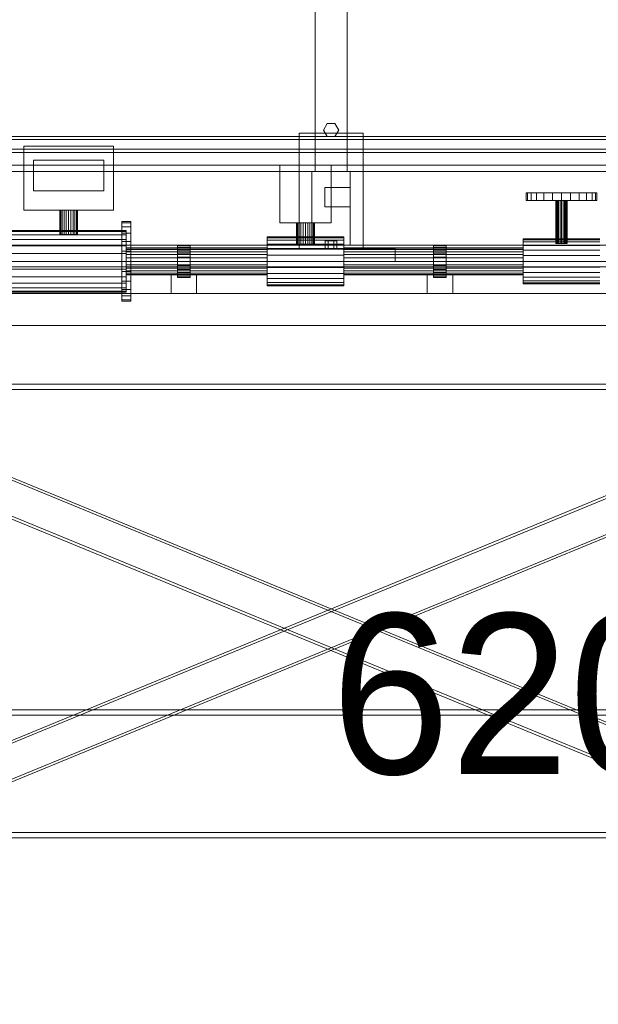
# Model space of a CAD drawing. Header units: millimetres. Extents: x -2233 to 65662, y -50530 to 6847.
# Tile 569 of 656: x 12422 to 13326, y -60 to 1477. Entities that reach past the tile are written whole.
import ezdxf

# ---------------------------------------------------------------- set-up
doc = ezdxf.new("R2010")
doc.units = ezdxf.units.MM
for name, color, linetype, lineweight in [('COTAS_O', 1, 'Continuous', 0), ('COTAS_P', 1, 'Continuous', 0), ('lateral_mezcladora', 7, 'Continuous', 0)]:
    doc.layers.add(name, color=color, linetype=linetype, lineweight=lineweight)
doc.dimstyles.new('R19_100', dxfattribs={"dimtxt": 250, "dimasz": 150, "dimexe": 150, "dimexo": 80, "dimgap": 100, "dimtad": 1, "dimtih": 1, "dimtoh": 1, "dimdsep": 46, "dimcen": 0.09, "dimadec": 0, "dimazin": 0, "dimtfac": 1, "dimtdec": 4, "dimtofl": 0, "dimtmove": 0, "dimatfit": 3, "dimfxl": 1, "dimtolj": 1, "dimtzin": 0, "dimarcsym": 0})

# ---------------------------------------------------------------- blocks, each defined once
blk = doc.blocks.new('DIM_R32_20')
at = {"layer": 'COTAS_O'}
for p, q in [((9808.4, 1100), (9808.4, 200)), ((16008.4, 1100), (16008.4, 200)), ((9808.4, 200), (9958.4, 245)), ((16008.4, 200), (15858.4, 245)), ((9808.4, 200), (16008.4, 200)), ((9808.4, 200), (9958.4, 155)), ((16008.4, 200), (15858.4, 155))]:
    blk.add_line(p, q, dxfattribs=at)
blk.add_text('6200 O', height=250, dxfattribs=at).set_placement((12908.4, 300))
blk = doc.blocks.new('DIM_R32_26')
at = {"layer": 'COTAS_P'}
for p, q in [((112.7, 0), (112.7, -2500)), ((65298.1, 0), (65298.1, -2500)), ((112.7, -2500), (262.7, -2455)), ((65298.1, -2500), (65148.1, -2455)), ((112.7, -2500), (65298.1, -2500)), ((112.7, -2500), (262.7, -2545)), ((65298.1, -2500), (65148.1, -2545))]:
    blk.add_line(p, q, dxfattribs=at)
blk.add_text('65185.39 P', height=250, dxfattribs=at).set_placement((32705.4, -2400))

msp = doc.modelspace()

# ---------------------------------------------------------------- linework, layer by layer
at = {"layer": 'lateral_mezcladora'}
for p, q in [((12883.381, 2270), (12883.381, 1240)), ((12933.381, 1240), (12933.381, 2270)), ((12896.381, 1305), (12902.381, 1315.392)), ((12902.381, 1315.392), (12914.381, 1315.392)), ((12914.381, 1315.392), (12920.381, 1305)), ((9808.381, 1295), (16008.381, 1295)), ((12858.381, 1300), (12958.381, 1300)), ((12858.381, 1300), (12858.381, 1120)), ((12902.381, 1294.608), (12896.381, 1305)), ((12914.381, 1294.608), (12902.381, 1294.608)), ((12920.381, 1305), (12914.381, 1294.608)), ((12958.381, 1120), (12958.381, 1300)), ((9833.381, 1290), (15408.381, 1290)), ((12428.381, 1280), (12568.381, 1280)), ((12428.381, 1280), (12428.381, 1180)), ((12568.381, 1180), (12568.381, 1280)), ((9808.381, 1275), (16008.381, 1275)), ((9833.381, 1270), (15408.381, 1270)), ((9808.381, 1250), (16008.381, 1250)), ((12443.381, 1258), (12553.381, 1258)), ((12443.381, 1258), (12443.381, 1210)), ((12553.381, 1210), (12553.381, 1258)), ((12828.381, 1250), (12908.381, 1250)), ((12828.381, 1250), (12828.381, 1160)), ((12908.381, 1160), (12908.381, 1250)), ((9808.381, 1240), (16008.381, 1240)), ((12878.381, 1240), (12938.381, 1240)), ((12878.381, 1240), (12878.381, 1125)), ((12883.381, 1240), (12933.381, 1240)), ((12938.381, 1125), (12938.381, 1240)), ((12898.381, 1215), (12938.381, 1215)), ((12898.381, 1215), (12898.381, 1185)), ((12938.381, 1185), (12938.381, 1215)), ((12443.381, 1210), (12553.381, 1210)), ((13213.381, 1207), (13215.256, 1207)), ((13213.381, 1207), (13213.381, 1195)), ((13215.256, 1207), (13220.75, 1207)), ((13215.256, 1195), (13215.256, 1207)), ((13220.75, 1207), (13229.491, 1207)), ((13220.75, 1195), (13220.75, 1207)), ((13229.491, 1207), (13240.881, 1207)), ((13229.491, 1195), (13229.491, 1207)), ((13240.881, 1207), (13254.146, 1207)), ((13240.881, 1195), (13240.881, 1207)), ((13254.146, 1207), (13268.381, 1207)), ((13254.146, 1195), (13254.146, 1207)), ((13268.381, 1207), (13282.617, 1207)), ((13268.381, 1195), (13268.381, 1207)), ((13282.617, 1207), (13295.881, 1207)), ((13282.617, 1195), (13282.617, 1207)), ((13295.881, 1207), (13307.272, 1207)), ((13295.881, 1195), (13295.881, 1207)), ((13307.272, 1207), (13316.013, 1207)), ((13307.272, 1195), (13307.272, 1207)), ((13316.013, 1207), (13321.507, 1207)), ((13316.013, 1195), (13316.013, 1207)), ((13321.507, 1207), (13323.381, 1207)), ((13321.507, 1195), (13321.507, 1207)), ((13323.381, 1195), (13323.381, 1207)), ((12898.381, 1185), (12938.381, 1185)), ((13215.256, 1195), (13213.381, 1195)), ((13215.256, 1195), (13220.75, 1195)), ((13220.75, 1195), (13229.491, 1195)), ((13229.491, 1195), (13240.881, 1195)), ((13240.881, 1195), (13254.146, 1195)), ((13254.146, 1195), (13268.381, 1195)), ((13259.381, 1195), (13259.688, 1195)), ((13259.381, 1195), (13259.381, 1128)), ((13259.688, 1195), (13260.587, 1195)), ((13259.688, 1128), (13259.688, 1195)), ((13260.587, 1195), (13262.018, 1195)), ((13260.587, 1128), (13260.587, 1195)), ((13262.018, 1195), (13263.881, 1195)), ((13262.018, 1128), (13262.018, 1195)), ((13263.881, 1195), (13266.052, 1195)), ((13263.881, 1128), (13263.881, 1195)), ((13266.052, 1195), (13268.381, 1195)), ((13266.052, 1128), (13266.052, 1195)), ((13268.381, 1195), (13270.711, 1195)), ((13268.381, 1128), (13268.381, 1195)), ((13268.381, 1195), (13282.617, 1195)), ((13270.711, 1195), (13272.881, 1195)), ((13270.711, 1128), (13270.711, 1195)), ((13272.881, 1195), (13274.745, 1195)), ((13272.881, 1128), (13272.881, 1195)), ((13274.745, 1195), (13276.176, 1195)), ((13274.745, 1128), (13274.745, 1195)), ((13276.176, 1195), (13277.075, 1195)), ((13276.176, 1128), (13276.176, 1195)), ((13277.075, 1195), (13277.381, 1195)), ((13277.075, 1128), (13277.075, 1195)), ((13277.381, 1128), (13277.381, 1195)), ((13282.617, 1195), (13295.881, 1195)), ((13295.881, 1195), (13307.272, 1195)), ((13307.272, 1195), (13316.013, 1195)), ((13316.013, 1195), (13321.507, 1195)), ((13321.507, 1195), (13323.381, 1195)), ((12428.381, 1180), (12568.381, 1180)), ((12484.381, 1180), (12484.859, 1180)), ((12484.381, 1180), (12484.381, 1142)), ((12484.859, 1180), (12486.257, 1180)), ((12484.859, 1142), (12484.859, 1180)), ((12486.257, 1180), (12488.482, 1180)), ((12486.257, 1142), (12486.257, 1180)), ((12488.482, 1180), (12491.381, 1180)), ((12488.482, 1142), (12488.482, 1180)), ((12491.381, 1180), (12494.758, 1180)), ((12491.381, 1142), (12491.381, 1180)), ((12494.758, 1180), (12498.381, 1180)), ((12494.758, 1142), (12494.758, 1180)), ((12498.381, 1180), (12502.005, 1180)), ((12498.381, 1142), (12498.381, 1180)), ((12502.005, 1180), (12505.381, 1180)), ((12502.005, 1142), (12502.005, 1180)), ((12505.381, 1180), (12508.281, 1180)), ((12505.381, 1142), (12505.381, 1180)), ((12508.281, 1180), (12510.506, 1180)), ((12508.281, 1142), (12508.281, 1180)), ((12510.506, 1180), (12511.904, 1180)), ((12510.506, 1142), (12510.506, 1180)), ((12511.904, 1180), (12512.381, 1180)), ((12511.904, 1142), (12511.904, 1180)), ((12512.381, 1142), (12512.381, 1180)), ((12581.381, 1159.887), (12581.381, 1162)), ((12581.381, 1162), (12595.381, 1162)), ((12581.381, 1153.694), (12581.381, 1159.887)), ((12581.381, 1159.887), (12595.381, 1159.887)), ((12581.381, 1143.841), (12581.381, 1153.694)), ((12581.381, 1153.694), (12595.381, 1153.694)), ((12595.381, 1159.887), (12595.381, 1162)), ((12595.381, 1153.694), (12595.381, 1159.887)), ((12595.381, 1143.841), (12595.381, 1153.694)), ((12828.381, 1160), (12908.381, 1160)), ((12854.381, 1160), (12854.859, 1160)), ((12854.381, 1160), (12854.381, 1125)), ((12854.859, 1160), (12856.257, 1160)), ((12854.859, 1125), (12854.859, 1160)), ((12856.257, 1160), (12858.482, 1160)), ((12856.257, 1125), (12856.257, 1160)), ((12858.482, 1160), (12861.381, 1160)), ((12858.482, 1125), (12858.482, 1160)), ((12861.381, 1160), (12864.758, 1160)), ((12861.381, 1125), (12861.381, 1160)), ((12864.758, 1160), (12868.381, 1160)), ((12864.758, 1125), (12864.758, 1160)), ((12868.381, 1160), (12872.005, 1160)), ((12868.381, 1125), (12868.381, 1160)), ((12872.005, 1160), (12875.381, 1160)), ((12872.005, 1125), (12872.005, 1160)), ((12875.381, 1160), (12878.281, 1160)), ((12875.381, 1125), (12875.381, 1160)), ((12878.281, 1160), (12880.506, 1160)), ((12878.281, 1125), (12878.281, 1160)), ((12880.506, 1160), (12881.904, 1160)), ((12880.506, 1125), (12880.506, 1160)), ((12881.904, 1160), (12882.381, 1160)), ((12881.904, 1125), (12881.904, 1160)), ((12882.381, 1125), (12882.381, 1160)), ((12408.381, 1148), (12588.381, 1148)), ((12408.381, 1146.364), (12588.381, 1146.364)), ((12408.381, 1141.569), (12588.381, 1141.569)), ((12484.859, 1142), (12484.381, 1142)), ((12484.859, 1142), (12486.257, 1142)), ((12486.257, 1142), (12488.482, 1142)), ((12488.482, 1142), (12491.381, 1142)), ((12491.381, 1142), (12494.758, 1142)), ((12494.758, 1142), (12498.381, 1142)), ((12498.381, 1142), (12502.005, 1142)), ((12502.005, 1142), (12505.381, 1142)), ((12505.381, 1142), (12508.281, 1142)), ((12508.281, 1142), (12510.506, 1142)), ((12510.506, 1142), (12511.904, 1142)), ((12511.904, 1142), (12512.381, 1142)), ((12581.381, 1131), (12581.381, 1143.841)), ((12581.381, 1143.841), (12595.381, 1143.841)), ((12588.381, 1146.364), (12588.381, 1148)), ((12588.381, 1141.569), (12588.381, 1146.364)), ((12588.381, 1133.941), (12588.381, 1141.569)), ((12595.381, 1131), (12595.381, 1143.841)), ((12808.381, 1136.705), (12808.381, 1138)), ((12808.381, 1138), (12928.381, 1138)), ((12928.381, 1136.705), (12928.381, 1138)), ((9808.381, 1125), (16008.381, 1125)), ((12408.381, 1133.941), (12588.381, 1133.941)), ((12408.381, 1124), (12588.381, 1124)), ((12581.381, 1116.047), (12581.381, 1131)), ((12581.381, 1131), (12595.381, 1131)), ((12588.381, 1124), (12588.381, 1133.941)), ((12588.381, 1112.423), (12588.381, 1124)), ((12595.381, 1116.047), (12595.381, 1131)), ((12668.381, 1124.148), (12668.381, 1125)), ((12668.381, 1125), (12688.381, 1125)), ((12668.381, 1121.651), (12668.381, 1124.148)), ((12668.381, 1124.148), (12688.381, 1124.148)), ((12688.381, 1124.148), (12688.381, 1125)), ((12688.381, 1121.651), (12688.381, 1124.148)), ((12808.381, 1132.909), (12808.381, 1136.705)), ((12808.381, 1136.705), (12928.381, 1136.705)), ((12808.381, 1126.87), (12808.381, 1132.909)), ((12808.381, 1132.909), (12928.381, 1132.909)), ((12808.381, 1119), (12808.381, 1126.87)), ((12808.381, 1126.87), (12928.381, 1126.87)), ((12854.859, 1125), (12854.381, 1125)), ((12854.859, 1125), (12856.257, 1125)), ((12856.257, 1125), (12858.482, 1125)), ((12858.482, 1125), (12861.381, 1125)), ((12861.381, 1125), (12864.758, 1125)), ((12864.758, 1125), (12868.381, 1125)), ((12868.381, 1125), (12872.005, 1125)), ((12872.005, 1125), (12875.381, 1125)), ((12875.381, 1125), (12878.281, 1125)), ((12878.281, 1125), (12880.506, 1125)), ((12878.381, 1125), (12938.381, 1125)), ((12880.506, 1125), (12881.904, 1125)), ((12881.904, 1125), (12882.381, 1125)), ((12903.881, 1132), (12899.381, 1132)), ((12899.381, 1120), (12899.381, 1132)), ((12912.881, 1132), (12903.881, 1132)), ((12903.881, 1120), (12903.881, 1132)), ((12917.381, 1132), (12912.881, 1132)), ((12912.881, 1120), (12912.881, 1132)), ((12917.381, 1132), (12917.381, 1120)), ((12928.381, 1132.909), (12928.381, 1136.705)), ((12928.381, 1126.87), (12928.381, 1132.909)), ((12928.381, 1119), (12928.381, 1126.87)), ((13068.381, 1124.148), (13068.381, 1125)), ((13068.381, 1125), (13088.381, 1125)), ((13068.381, 1121.651), (13068.381, 1124.148)), ((13068.381, 1124.148), (13088.381, 1124.148)), ((13088.381, 1124.148), (13088.381, 1125)), ((13088.381, 1121.651), (13088.381, 1124.148)), ((13208.381, 1133.807), (13208.381, 1135)), ((13208.381, 1135), (13328.381, 1135)), ((13208.381, 1130.311), (13208.381, 1133.807)), ((13208.381, 1133.807), (13328.381, 1133.807)), ((13208.381, 1124.749), (13208.381, 1130.311)), ((13208.381, 1130.311), (13328.381, 1130.311)), ((13208.381, 1117.5), (13208.381, 1124.749)), ((13208.381, 1124.749), (13328.381, 1124.749)), ((13259.688, 1128), (13259.381, 1128)), ((13259.688, 1128), (13260.587, 1128)), ((13260.587, 1128), (13262.018, 1128)), ((13262.018, 1128), (13263.881, 1128)), ((13263.881, 1128), (13266.052, 1128)), ((13266.052, 1128), (13268.381, 1128)), ((13268.381, 1128), (13270.711, 1128)), ((13270.711, 1128), (13272.881, 1128)), ((13272.881, 1128), (13274.745, 1128)), ((13274.745, 1128), (13276.176, 1128)), ((13276.176, 1128), (13277.075, 1128)), ((13277.075, 1128), (13277.381, 1128)), ((12408.381, 1112.423), (12588.381, 1112.423)), ((12581.381, 1116.047), (12581.381, 1100)), ((12581.381, 1116.047), (12595.381, 1116.047)), ((12588.381, 1120.478), (12588.381, 1121.2)), ((12588.381, 1121.2), (12808.381, 1121.2)), ((12588.381, 1118.36), (12588.381, 1120.478)), ((12588.381, 1120.478), (12808.381, 1120.478)), ((12588.381, 1114.991), (12588.381, 1118.36)), ((12588.381, 1118.36), (12808.381, 1118.36)), ((12588.381, 1110.6), (12588.381, 1114.991)), ((12588.381, 1114.991), (12808.381, 1114.991)), ((12588.381, 1100), (12588.381, 1112.423)), ((12588.381, 1105.487), (12588.381, 1110.6)), ((12588.381, 1110.6), (12808.381, 1110.6)), ((12595.381, 1100), (12595.381, 1116.047)), ((12668.381, 1117.678), (12668.381, 1121.651)), ((12668.381, 1121.651), (12688.381, 1121.651)), ((12668.381, 1112.5), (12668.381, 1117.678)), ((12668.381, 1117.678), (12688.381, 1117.678)), ((12668.381, 1106.47), (12668.381, 1112.5)), ((12668.381, 1112.5), (12688.381, 1112.5)), ((12688.381, 1117.678), (12688.381, 1121.651)), ((12688.381, 1112.5), (12688.381, 1117.678)), ((12688.381, 1106.47), (12688.381, 1112.5)), ((12808.381, 1120.478), (12808.381, 1121.2)), ((12808.381, 1118.36), (12808.381, 1120.478)), ((12808.381, 1120), (13008.381, 1120)), ((12808.381, 1120), (12808.381, 1100)), ((12808.381, 1109.835), (12808.381, 1119)), ((12808.381, 1119), (12928.381, 1119)), ((12808.381, 1114.991), (12808.381, 1118.36)), ((12808.381, 1110.6), (12808.381, 1114.991)), ((12808.381, 1105.487), (12808.381, 1110.6)), ((12808.381, 1109.835), (12808.381, 1100)), ((12808.381, 1109.835), (12928.381, 1109.835)), ((12858.381, 1120), (12958.381, 1120)), ((12903.881, 1120), (12899.381, 1120)), ((12912.881, 1120), (12903.881, 1120)), ((12912.881, 1120), (12917.381, 1120)), ((12928.381, 1120.478), (12928.381, 1121.2)), ((12928.381, 1121.2), (13208.381, 1121.2)), ((12928.381, 1118.36), (12928.381, 1120.478)), ((12928.381, 1120.478), (13208.381, 1120.478)), ((12928.381, 1109.835), (12928.381, 1119)), ((12928.381, 1114.991), (12928.381, 1118.36)), ((12928.381, 1118.36), (13208.381, 1118.36)), ((12928.381, 1110.6), (12928.381, 1114.991)), ((12928.381, 1114.991), (13208.381, 1114.991)), ((12928.381, 1105.487), (12928.381, 1110.6)), ((12928.381, 1110.6), (13208.381, 1110.6)), ((12928.381, 1100), (12928.381, 1109.835)), ((13008.381, 1100), (13008.381, 1120)), ((13068.381, 1117.678), (13068.381, 1121.651)), ((13068.381, 1121.651), (13088.381, 1121.651)), ((13068.381, 1112.5), (13068.381, 1117.678)), ((13068.381, 1117.678), (13088.381, 1117.678)), ((13068.381, 1106.47), (13068.381, 1112.5)), ((13068.381, 1112.5), (13088.381, 1112.5)), ((13088.381, 1117.678), (13088.381, 1121.651)), ((13088.381, 1112.5), (13088.381, 1117.678)), ((13088.381, 1106.47), (13088.381, 1112.5)), ((13208.381, 1120.478), (13208.381, 1121.2)), ((13208.381, 1118.36), (13208.381, 1120.478)), ((13208.381, 1114.991), (13208.381, 1118.36)), ((13208.381, 1109.059), (13208.381, 1117.5)), ((13208.381, 1117.5), (13328.381, 1117.5)), ((13208.381, 1110.6), (13208.381, 1114.991)), ((13208.381, 1105.487), (13208.381, 1110.6)), ((13208.381, 1109.059), (13208.381, 1100)), ((13208.381, 1109.059), (13328.381, 1109.059)), ((9733.381, 1100), (16053.381, 1100)), ((9733.381, 1091.5), (16053.381, 1091.5)), ((9808.381, 1100), (16008.381, 1100)), ((9808.381, 1091.5), (16008.381, 1091.5)), ((12588.381, 1100), (12408.381, 1100)), ((12581.381, 1100), (12581.381, 1083.953)), ((12595.381, 1100), (12581.381, 1100)), ((12588.381, 1105.487), (12588.381, 1100)), ((12588.381, 1105.487), (12808.381, 1105.487)), ((12588.381, 1100), (12588.381, 1094.513)), ((12808.381, 1100), (12588.381, 1100)), ((12588.381, 1100), (12588.381, 1087.577)), ((12588.381, 1094.513), (12588.381, 1089.4)), ((12588.381, 1094.513), (12808.381, 1094.513)), ((12595.381, 1100), (12595.381, 1083.953)), ((12668.381, 1106.47), (12668.381, 1100)), ((12668.381, 1106.47), (12688.381, 1106.47)), ((12668.381, 1100), (12668.381, 1093.53)), ((12688.381, 1100), (12668.381, 1100)), ((12668.381, 1093.53), (12668.381, 1087.5)), ((12668.381, 1093.53), (12688.381, 1093.53)), ((12688.381, 1100), (12688.381, 1106.47)), ((12688.381, 1100), (12688.381, 1093.53)), ((12688.381, 1093.53), (12688.381, 1087.5)), ((12808.381, 1100), (12808.381, 1105.487)), ((12808.381, 1100), (13008.381, 1100)), ((12808.381, 1100), (12808.381, 1094.513)), ((12808.381, 1100), (12808.381, 1090.165)), ((12928.381, 1100), (12808.381, 1100)), ((12808.381, 1094.513), (12808.381, 1089.4)), ((12928.381, 1105.487), (12928.381, 1100)), ((12928.381, 1105.487), (13208.381, 1105.487)), ((12928.381, 1100), (12928.381, 1094.513)), ((13208.381, 1100), (12928.381, 1100)), ((12928.381, 1100), (12928.381, 1090.165)), ((12928.381, 1094.513), (12928.381, 1089.4)), ((12928.381, 1094.513), (13208.381, 1094.513)), ((13068.381, 1106.47), (13068.381, 1100)), ((13068.381, 1106.47), (13088.381, 1106.47)), ((13068.381, 1100), (13068.381, 1093.53)), ((13088.381, 1100), (13068.381, 1100)), ((13068.381, 1093.53), (13068.381, 1087.5)), ((13068.381, 1093.53), (13088.381, 1093.53)), ((13088.381, 1100), (13088.381, 1106.47)), ((13088.381, 1100), (13088.381, 1093.53)), ((13088.381, 1093.53), (13088.381, 1087.5)), ((13208.381, 1100), (13208.381, 1105.487)), ((13208.381, 1100), (13208.381, 1094.513)), ((13208.381, 1100), (13208.381, 1090.941)), ((13328.381, 1100), (13208.381, 1100)), ((13208.381, 1094.513), (13208.381, 1089.4)), ((12408.381, 1087.577), (12588.381, 1087.577)), ((12408.381, 1076), (12588.381, 1076)), ((12581.381, 1083.953), (12581.381, 1069)), ((12581.381, 1083.953), (12595.381, 1083.953)), ((12588.381, 1089.4), (12588.381, 1085.009)), ((12588.381, 1089.4), (12808.381, 1089.4)), ((12588.381, 1087.577), (12588.381, 1076)), ((12588.381, 1085.009), (12588.381, 1081.64)), ((12588.381, 1085.009), (12808.381, 1085.009)), ((12588.381, 1081.64), (12588.381, 1079.522)), ((12588.381, 1081.64), (12808.381, 1081.64)), ((12588.381, 1079.522), (12588.381, 1078.8)), ((12588.381, 1079.522), (12808.381, 1079.522)), ((12588.381, 1078.8), (12808.381, 1078.8)), ((12588.381, 1076), (12588.381, 1066.059)), ((12595.381, 1083.953), (12595.381, 1069)), ((12658.381, 1078.8), (12698.381, 1078.8)), ((12658.381, 1078.8), (12658.381, 1050)), ((12668.381, 1087.5), (12668.381, 1082.322)), ((12668.381, 1087.5), (12688.381, 1087.5)), ((12668.381, 1082.322), (12668.381, 1078.349)), ((12668.381, 1082.322), (12688.381, 1082.322)), ((12668.381, 1078.349), (12668.381, 1075.852)), ((12668.381, 1078.349), (12688.381, 1078.349)), ((12688.381, 1087.5), (12688.381, 1082.322)), ((12688.381, 1082.322), (12688.381, 1078.349)), ((12688.381, 1078.349), (12688.381, 1075.852)), ((12698.381, 1050), (12698.381, 1078.8)), ((12808.381, 1090.165), (12808.381, 1081)), ((12808.381, 1090.165), (12928.381, 1090.165)), ((12808.381, 1089.4), (12808.381, 1085.009)), ((12808.381, 1085.009), (12808.381, 1081.64)), ((12808.381, 1081.64), (12808.381, 1079.522)), ((12808.381, 1081), (12808.381, 1073.13)), ((12808.381, 1081), (12928.381, 1081)), ((12808.381, 1079.522), (12808.381, 1078.8)), ((12928.381, 1090.165), (12928.381, 1081)), ((12928.381, 1089.4), (12928.381, 1085.009)), ((12928.381, 1089.4), (13208.381, 1089.4)), ((12928.381, 1085.009), (12928.381, 1081.64)), ((12928.381, 1085.009), (13208.381, 1085.009)), ((12928.381, 1081.64), (12928.381, 1079.522)), ((12928.381, 1081.64), (13208.381, 1081.64)), ((12928.381, 1081), (12928.381, 1073.13)), ((12928.381, 1079.522), (12928.381, 1078.8)), ((12928.381, 1079.522), (13208.381, 1079.522)), ((12928.381, 1078.8), (13208.381, 1078.8)), ((13058.381, 1078.8), (13098.381, 1078.8)), ((13058.381, 1078.8), (13058.381, 1050)), ((13068.381, 1087.5), (13068.381, 1082.322)), ((13068.381, 1087.5), (13088.381, 1087.5)), ((13068.381, 1082.322), (13068.381, 1078.349)), ((13068.381, 1082.322), (13088.381, 1082.322)), ((13068.381, 1078.349), (13068.381, 1075.852)), ((13068.381, 1078.349), (13088.381, 1078.349)), ((13088.381, 1087.5), (13088.381, 1082.322)), ((13088.381, 1082.322), (13088.381, 1078.349)), ((13088.381, 1078.349), (13088.381, 1075.852)), ((13098.381, 1050), (13098.381, 1078.8)), ((13208.381, 1090.941), (13208.381, 1082.5)), ((13208.381, 1090.941), (13328.381, 1090.941)), ((13208.381, 1089.4), (13208.381, 1085.009)), ((13208.381, 1085.009), (13208.381, 1081.64)), ((13208.381, 1082.5), (13208.381, 1075.251)), ((13208.381, 1082.5), (13328.381, 1082.5)), ((13208.381, 1081.64), (13208.381, 1079.522)), ((13208.381, 1079.522), (13208.381, 1078.8)), ((12408.381, 1066.059), (12588.381, 1066.059)), ((12581.381, 1069), (12581.381, 1056.159)), ((12581.381, 1069), (12595.381, 1069)), ((12588.381, 1066.059), (12588.381, 1058.431)), ((12595.381, 1069), (12595.381, 1056.159)), ((12668.381, 1075.852), (12668.381, 1075)), ((12668.381, 1075.852), (12688.381, 1075.852)), ((12668.381, 1075), (12688.381, 1075)), ((12688.381, 1075.852), (12688.381, 1075)), ((12808.381, 1073.13), (12808.381, 1067.091)), ((12808.381, 1073.13), (12928.381, 1073.13)), ((12808.381, 1067.091), (12808.381, 1063.295)), ((12808.381, 1067.091), (12928.381, 1067.091)), ((12808.381, 1063.295), (12808.381, 1062)), ((12808.381, 1063.295), (12928.381, 1063.295)), ((12808.381, 1062), (12928.381, 1062)), ((12928.381, 1073.13), (12928.381, 1067.091)), ((12928.381, 1067.091), (12928.381, 1063.295)), ((12928.381, 1063.295), (12928.381, 1062)), ((13068.381, 1075.852), (13068.381, 1075)), ((13068.381, 1075.852), (13088.381, 1075.852)), ((13068.381, 1075), (13088.381, 1075)), ((13088.381, 1075.852), (13088.381, 1075)), ((13208.381, 1075.251), (13208.381, 1069.689)), ((13208.381, 1075.251), (13328.381, 1075.251)), ((13208.381, 1069.689), (13208.381, 1066.193)), ((13208.381, 1069.689), (13328.381, 1069.689)), ((13208.381, 1066.193), (13208.381, 1065)), ((13208.381, 1066.193), (13328.381, 1066.193)), ((13208.381, 1065), (13328.381, 1065)), ((11728.381, 1050), (14688.381, 1050)), ((12408.381, 1058.431), (12588.381, 1058.431)), ((12408.381, 1053.636), (12588.381, 1053.636)), ((12408.381, 1052), (12588.381, 1052)), ((12581.381, 1056.159), (12581.381, 1046.306)), ((12581.381, 1056.159), (12595.381, 1056.159)), ((12581.381, 1046.306), (12581.381, 1040.113)), ((12581.381, 1046.306), (12595.381, 1046.306)), ((12588.381, 1058.431), (12588.381, 1053.636)), ((12588.381, 1053.636), (12588.381, 1052)), ((12595.381, 1056.159), (12595.381, 1046.306)), ((12595.381, 1046.306), (12595.381, 1040.113)), ((12658.381, 1050), (12698.381, 1050)), ((13058.381, 1050), (13098.381, 1050)), ((12581.381, 1040.113), (12581.381, 1038)), ((12581.381, 1040.113), (12595.381, 1040.113)), ((12581.381, 1038), (12595.381, 1038)), ((12595.381, 1040.113), (12595.381, 1038)), ((11728.381, 1000), (14688.381, 1000)), ((11863.637, 127.745), (13930.304, 977.745)), ((11865.158, 124.046), (13931.825, 974.046)), ((11884.938, 974.046), (13951.605, 124.046)), ((11886.459, 977.745), (13953.126, 127.745)), ((11863.637, 922.255), (13930.304, 72.255)), ((11865.158, 925.954), (13931.825, 75.954)), ((11884.938, 75.954), (13951.605, 925.954)), ((11886.459, 72.255), (13953.126, 922.255)), ((9733.381, 908.5), (16053.381, 908.5)), ((9808.381, 908.5), (16008.381, 908.5)), ((9733.381, 900), (16053.381, 900)), ((9808.381, 900), (16008.381, 900)), ((9808.381, 400), (16008.381, 400)), ((9808.381, 391.5), (16008.381, 391.5)), ((9808.381, 208.5), (16008.381, 208.5)), ((9808.381, 200), (16008.381, 200))]:
    msp.add_line(p, q, dxfattribs=at)

# ---------------------------------------------------------------- dimensions: what is measured, and where the dimension line sits
at = {"layer": 'COTAS_O'}
dim = msp.add_aligned_dim(p1=(9808.381, 1100), p2=(16008.381, 1100), distance=-900, text='<> O', dimstyle='R19_100', dxfattribs=at)
dim.commit()
dim.dimension.update_dxf_attribs({"geometry": 'DIM_R32_20', "text_midpoint": (12908.381, 200)})
at = {"layer": 'COTAS_P'}
dim = msp.add_aligned_dim(p1=(112.7, 0), p2=(65298.0949, 0), distance=-2500, text='<> P', dimstyle='R19_100', dxfattribs=at)
dim.commit()
dim.dimension.update_dxf_attribs({"geometry": 'DIM_R32_26', "text_midpoint": (32705.3975, -2500)})

doc.saveas('drawing.dxf')
